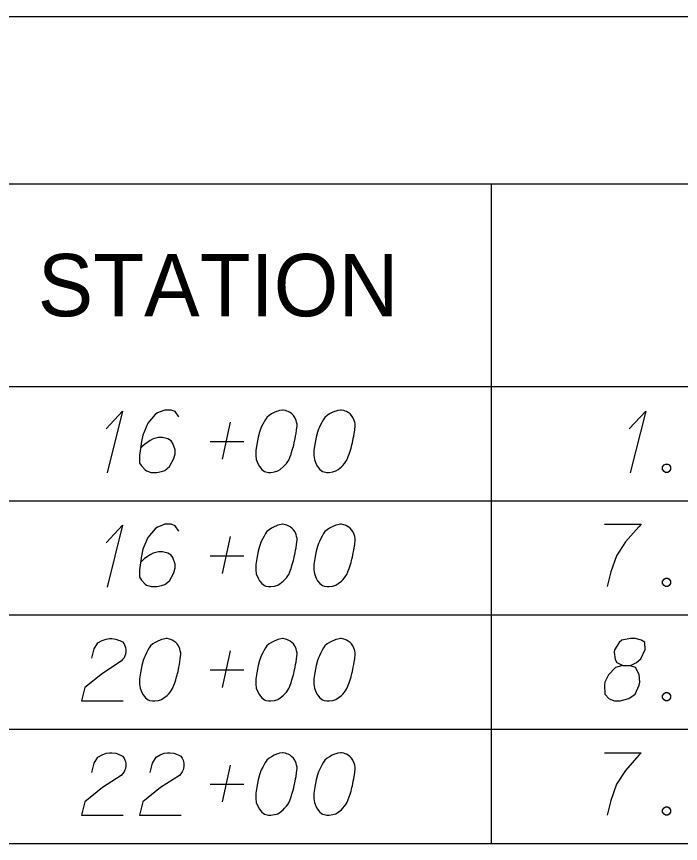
# Model space of a CAD drawing. Extents: x 2074207 to 2076812, y 516372 to 523312.
# Drawn here: x 2076345.6 to 2076396.8, y 520731.3 to 520795 of the extents above; entities that cross this region are included whole.
import ezdxf

# ---------------------------------------------------------------- set-up
doc = ezdxf.new("R2010")
doc.units = 0
for name, color, linetype in [('Prop DirtTable_ Soil Test Results - Outline (Major)', 7, 'Continuous'), ('Prop DirtTable_ Soil Test Results - Outline (Minor)', 7, 'Continuous'), ('Prop DirtTable_ Soil Test Results - Tx (Header - Small)', 7, 'Continuous'), ('Prop DirtTable_ Soil Test Results - Tx (Sample Data)', 7, 'Continuous')]:
    doc.layers.add(name, color=color, linetype=linetype)

msp = doc.modelspace()

# ---------------------------------------------------------------- linework, layer by layer
at = {"layer": 'Prop DirtTable_ Soil Test Results - Outline (Major)'}
for p, q in [((2076260.609, 520795.034), (2076811.903, 520795.034)), ((2076260.609, 520766.549), (2076811.903, 520766.549)), ((2076260.609, 520766.549), (2076811.903, 520766.549)), ((2076260.609, 520731.349), (2076811.903, 520731.349))]:
    msp.add_line(p, q, dxfattribs=at)
at = {"layer": 'Prop DirtTable_ Soil Test Results - Outline (Minor)'}
for p, q in [((2076260.609, 520782.149), (2076811.903, 520782.149)), ((2076382.2, 520782.149), (2076382.2, 520757.749)), ((2076260.609, 520757.749), (2076811.903, 520757.749)), ((2076260.609, 520757.749), (2076811.903, 520757.749)), ((2076382.2, 520757.749), (2076382.2, 520748.949)), ((2076260.609, 520748.949), (2076811.903, 520748.949)), ((2076260.609, 520748.949), (2076811.903, 520748.949)), ((2076382.2, 520748.949), (2076382.2, 520740.149)), ((2076260.609, 520740.149), (2076811.903, 520740.149)), ((2076260.609, 520740.149), (2076811.903, 520740.149)), ((2076382.2, 520740.149), (2076382.2, 520731.349)), ((2076260.609, 520731.349), (2076811.903, 520731.349))]:
    msp.add_line(p, q, dxfattribs=at)
at = {"layer": 'Prop DirtTable_ Soil Test Results - Tx (Sample Data)'}
for points in [[(2076352.527, 520763.294), (2076353.797, 520764.654), (2076352.597, 520759.892)], [(2076358.135, 520764.201), (2076357.853, 520764.617), (2076357.536, 520764.73), (2076357.042, 520764.73), (2076356.689, 520764.579), (2076356.478, 520764.503), (2076356.301, 520764.39), (2076355.737, 520763.71), (2076355.349, 520762.802), (2076355.243, 520762.311), (2076355.102, 520761.215), (2076355.102, 520760.648), (2076355.243, 520760.421), (2076355.525, 520760.119), (2076355.631, 520760.043), (2076355.984, 520759.93), (2076356.442, 520759.93), (2076356.795, 520760.006), (2076357.042, 520760.081), (2076357.395, 520760.384), (2076357.747, 520760.988), (2076357.853, 520761.366), (2076357.853, 520761.669), (2076357.677, 520762.16), (2076357.536, 520762.349), (2076357.289, 520762.5), (2076356.866, 520762.613), (2076356.548, 520762.613), (2076356.16, 520762.5), (2076355.913, 520762.387), (2076355.49, 520762.084), (2076355.278, 520761.895), (2076355.172, 520761.782)], [(2076366.178, 520764.73), (2076366.108, 520764.73), (2076365.896, 520764.692), (2076365.755, 520764.654), (2076365.649, 520764.617), (2076365.473, 520764.541), (2076365.261, 520764.428), (2076365.085, 520764.314), (2076364.908, 520764.163), (2076364.803, 520764.012), (2076364.697, 520763.823), (2076364.591, 520763.634), (2076364.485, 520763.407), (2076364.415, 520763.256), (2076364.344, 520763.029), (2076364.238, 520762.651), (2076364.132, 520762.084), (2076364.062, 520761.631), (2076364.062, 520761.215), (2076364.097, 520760.913), (2076364.238, 520760.573), (2076364.344, 520760.384), (2076364.52, 520760.157), (2076364.732, 520760.006), (2076364.838, 520759.968), (2076365.049, 520759.93), (2076365.226, 520759.93), (2076365.508, 520759.968), (2076365.755, 520760.043), (2076365.931, 520760.157), (2076366.178, 520760.346), (2076366.284, 520760.459), (2076366.425, 520760.61), (2076366.531, 520760.762), (2076366.602, 520760.875), (2076366.672, 520761.064), (2076366.707, 520761.139), (2076366.778, 520761.328), (2076366.849, 520761.555), (2076366.919, 520761.782), (2076366.954, 520761.933), (2076366.99, 520762.047), (2076367.025, 520762.198), (2076367.095, 520762.538), (2076367.131, 520762.727), (2076367.166, 520762.916), (2076367.201, 520763.18), (2076367.237, 520763.521), (2076367.237, 520763.634), (2076367.201, 520763.785), (2076367.166, 520763.936), (2076367.06, 520764.163), (2076366.954, 520764.314), (2076366.849, 520764.428), (2076366.707, 520764.541), (2076366.566, 520764.617), (2076366.46, 520764.654), (2076366.355, 520764.692), (2076366.178, 520764.73)], [(2076370.658, 520764.73), (2076370.588, 520764.73), (2076370.376, 520764.692), (2076370.235, 520764.654), (2076370.129, 520764.617), (2076369.953, 520764.541), (2076369.741, 520764.428), (2076369.565, 520764.314), (2076369.388, 520764.163), (2076369.283, 520764.012), (2076369.177, 520763.823), (2076369.071, 520763.634), (2076368.965, 520763.407), (2076368.895, 520763.256), (2076368.824, 520763.029), (2076368.718, 520762.651), (2076368.612, 520762.084), (2076368.542, 520761.631), (2076368.542, 520761.215), (2076368.577, 520760.913), (2076368.718, 520760.573), (2076368.824, 520760.384), (2076369, 520760.157), (2076369.212, 520760.006), (2076369.318, 520759.968), (2076369.529, 520759.93), (2076369.706, 520759.93), (2076369.988, 520759.968), (2076370.235, 520760.043), (2076370.411, 520760.157), (2076370.658, 520760.346), (2076370.764, 520760.459), (2076370.905, 520760.61), (2076371.011, 520760.762), (2076371.082, 520760.875), (2076371.152, 520761.064), (2076371.187, 520761.139), (2076371.258, 520761.328), (2076371.329, 520761.555), (2076371.399, 520761.782), (2076371.434, 520761.933), (2076371.47, 520762.047), (2076371.505, 520762.198), (2076371.575, 520762.538), (2076371.611, 520762.727), (2076371.646, 520762.916), (2076371.681, 520763.18), (2076371.717, 520763.521), (2076371.717, 520763.634), (2076371.681, 520763.785), (2076371.646, 520763.936), (2076371.54, 520764.163), (2076371.434, 520764.314), (2076371.329, 520764.428), (2076371.187, 520764.541), (2076371.046, 520764.617), (2076370.94, 520764.654), (2076370.835, 520764.692), (2076370.658, 520764.73)], [(2076392.847, 520763.294), (2076394.117, 520764.654), (2076392.917, 520759.892)], [(2076361.487, 520760.95), (2076362.122, 520763.785)], [(2076360.534, 520762.311), (2076363.145, 520762.311)], [(2076395.633, 520760.573), (2076395.81, 520760.573), (2076395.916, 520760.497), (2076396.021, 520760.346), (2076396.021, 520760.157), (2076395.916, 520760.006), (2076395.81, 520759.93), (2076395.633, 520759.93), (2076395.528, 520760.006), (2076395.422, 520760.157), (2076395.422, 520760.346), (2076395.528, 520760.497), (2076395.633, 520760.573)], [(2076352.527, 520754.494), (2076353.797, 520755.854), (2076352.597, 520751.092)], [(2076358.135, 520755.401), (2076357.853, 520755.817), (2076357.536, 520755.93), (2076357.042, 520755.93), (2076356.689, 520755.779), (2076356.478, 520755.703), (2076356.301, 520755.59), (2076355.737, 520754.91), (2076355.349, 520754.002), (2076355.243, 520753.511), (2076355.102, 520752.415), (2076355.102, 520751.848), (2076355.243, 520751.621), (2076355.525, 520751.319), (2076355.631, 520751.243), (2076355.984, 520751.13), (2076356.442, 520751.13), (2076356.795, 520751.206), (2076357.042, 520751.281), (2076357.395, 520751.584), (2076357.747, 520752.188), (2076357.853, 520752.566), (2076357.853, 520752.869), (2076357.677, 520753.36), (2076357.536, 520753.549), (2076357.289, 520753.7), (2076356.866, 520753.813), (2076356.548, 520753.813), (2076356.16, 520753.7), (2076355.913, 520753.587), (2076355.49, 520753.284), (2076355.278, 520753.095), (2076355.172, 520752.982)], [(2076366.178, 520755.93), (2076366.108, 520755.93), (2076365.896, 520755.892), (2076365.755, 520755.854), (2076365.649, 520755.817), (2076365.473, 520755.741), (2076365.261, 520755.628), (2076365.085, 520755.514), (2076364.908, 520755.363), (2076364.803, 520755.212), (2076364.697, 520755.023), (2076364.591, 520754.834), (2076364.485, 520754.607), (2076364.415, 520754.456), (2076364.344, 520754.229), (2076364.238, 520753.851), (2076364.132, 520753.284), (2076364.062, 520752.831), (2076364.062, 520752.415), (2076364.097, 520752.113), (2076364.238, 520751.773), (2076364.344, 520751.584), (2076364.52, 520751.357), (2076364.732, 520751.206), (2076364.838, 520751.168), (2076365.049, 520751.13), (2076365.226, 520751.13), (2076365.508, 520751.168), (2076365.755, 520751.243), (2076365.931, 520751.357), (2076366.178, 520751.546), (2076366.284, 520751.659), (2076366.425, 520751.81), (2076366.531, 520751.962), (2076366.602, 520752.075), (2076366.672, 520752.264), (2076366.707, 520752.339), (2076366.778, 520752.528), (2076366.849, 520752.755), (2076366.919, 520752.982), (2076366.954, 520753.133), (2076366.99, 520753.247), (2076367.025, 520753.398), (2076367.095, 520753.738), (2076367.131, 520753.927), (2076367.166, 520754.116), (2076367.201, 520754.38), (2076367.237, 520754.721), (2076367.237, 520754.834), (2076367.201, 520754.985), (2076367.166, 520755.136), (2076367.06, 520755.363), (2076366.954, 520755.514), (2076366.849, 520755.628), (2076366.707, 520755.741), (2076366.566, 520755.817), (2076366.46, 520755.854), (2076366.355, 520755.892), (2076366.178, 520755.93)], [(2076370.658, 520755.93), (2076370.588, 520755.93), (2076370.376, 520755.892), (2076370.235, 520755.854), (2076370.129, 520755.817), (2076369.953, 520755.741), (2076369.741, 520755.628), (2076369.565, 520755.514), (2076369.388, 520755.363), (2076369.283, 520755.212), (2076369.177, 520755.023), (2076369.071, 520754.834), (2076368.965, 520754.607), (2076368.895, 520754.456), (2076368.824, 520754.229), (2076368.718, 520753.851), (2076368.612, 520753.284), (2076368.542, 520752.831), (2076368.542, 520752.415), (2076368.577, 520752.113), (2076368.718, 520751.773), (2076368.824, 520751.584), (2076369, 520751.357), (2076369.212, 520751.206), (2076369.318, 520751.168), (2076369.529, 520751.13), (2076369.706, 520751.13), (2076369.988, 520751.168), (2076370.235, 520751.243), (2076370.411, 520751.357), (2076370.658, 520751.546), (2076370.764, 520751.659), (2076370.905, 520751.81), (2076371.011, 520751.962), (2076371.082, 520752.075), (2076371.152, 520752.264), (2076371.187, 520752.339), (2076371.258, 520752.528), (2076371.329, 520752.755), (2076371.399, 520752.982), (2076371.434, 520753.133), (2076371.47, 520753.247), (2076371.505, 520753.398), (2076371.575, 520753.738), (2076371.611, 520753.927), (2076371.646, 520754.116), (2076371.681, 520754.38), (2076371.717, 520754.721), (2076371.717, 520754.834), (2076371.681, 520754.985), (2076371.646, 520755.136), (2076371.54, 520755.363), (2076371.434, 520755.514), (2076371.329, 520755.628), (2076371.187, 520755.741), (2076371.046, 520755.817), (2076370.94, 520755.854), (2076370.835, 520755.892), (2076370.658, 520755.93)], [(2076390.942, 520755.93), (2076393.764, 520755.93), (2076393.587, 520755.741), (2076392.564, 520754.569), (2076391.859, 520753.511), (2076391.436, 520752.264), (2076391.153, 520751.13)], [(2076361.487, 520752.15), (2076362.122, 520754.985)], [(2076360.534, 520753.511), (2076363.145, 520753.511)], [(2076395.633, 520751.773), (2076395.81, 520751.773), (2076395.916, 520751.697), (2076396.021, 520751.546), (2076396.021, 520751.357), (2076395.916, 520751.206), (2076395.81, 520751.13), (2076395.633, 520751.13), (2076395.528, 520751.206), (2076395.422, 520751.357), (2076395.422, 520751.546), (2076395.528, 520751.697), (2076395.633, 520751.773)], [(2076351.433, 520745.618), (2076351.609, 520746.336), (2076351.892, 520746.79), (2076352.209, 520746.979), (2076352.527, 520747.092), (2076352.774, 520747.13), (2076352.95, 520747.13), (2076353.267, 520747.092), (2076353.479, 520747.017), (2076353.585, 520746.979), (2076353.797, 520746.865), (2076353.902, 520746.714), (2076353.973, 520746.563), (2076354.008, 520746.45), (2076354.043, 520746.299), (2076354.043, 520746.11), (2076354.008, 520745.921), (2076353.973, 520745.807), (2076353.902, 520745.656), (2076353.797, 520745.505), (2076353.691, 520745.391), (2076352.244, 520744.447), (2076350.869, 520743.35), (2076350.622, 520742.33), (2076353.832, 520742.33)], [(2076357.218, 520747.13), (2076357.148, 520747.13), (2076356.936, 520747.092), (2076356.795, 520747.054), (2076356.689, 520747.017), (2076356.513, 520746.941), (2076356.301, 520746.828), (2076356.125, 520746.714), (2076355.948, 520746.563), (2076355.843, 520746.412), (2076355.737, 520746.223), (2076355.631, 520746.034), (2076355.525, 520745.807), (2076355.455, 520745.656), (2076355.384, 520745.429), (2076355.278, 520745.051), (2076355.172, 520744.484), (2076355.102, 520744.031), (2076355.102, 520743.615), (2076355.137, 520743.313), (2076355.278, 520742.973), (2076355.384, 520742.784), (2076355.56, 520742.557), (2076355.772, 520742.406), (2076355.878, 520742.368), (2076356.089, 520742.33), (2076356.266, 520742.33), (2076356.548, 520742.368), (2076356.795, 520742.443), (2076356.971, 520742.557), (2076357.218, 520742.746), (2076357.324, 520742.859), (2076357.465, 520743.01), (2076357.571, 520743.162), (2076357.642, 520743.275), (2076357.712, 520743.464), (2076357.747, 520743.539), (2076357.818, 520743.728), (2076357.889, 520743.955), (2076357.959, 520744.182), (2076357.994, 520744.333), (2076358.03, 520744.447), (2076358.065, 520744.598), (2076358.135, 520744.938), (2076358.171, 520745.127), (2076358.206, 520745.316), (2076358.241, 520745.58), (2076358.277, 520745.921), (2076358.277, 520746.034), (2076358.241, 520746.185), (2076358.206, 520746.336), (2076358.1, 520746.563), (2076357.994, 520746.714), (2076357.889, 520746.828), (2076357.747, 520746.941), (2076357.606, 520747.017), (2076357.5, 520747.054), (2076357.395, 520747.092), (2076357.218, 520747.13)], [(2076366.178, 520747.13), (2076366.108, 520747.13), (2076365.896, 520747.092), (2076365.755, 520747.054), (2076365.649, 520747.017), (2076365.473, 520746.941), (2076365.261, 520746.828), (2076365.085, 520746.714), (2076364.908, 520746.563), (2076364.803, 520746.412), (2076364.697, 520746.223), (2076364.591, 520746.034), (2076364.485, 520745.807), (2076364.415, 520745.656), (2076364.344, 520745.429), (2076364.238, 520745.051), (2076364.132, 520744.484), (2076364.062, 520744.031), (2076364.062, 520743.615), (2076364.097, 520743.313), (2076364.238, 520742.973), (2076364.344, 520742.784), (2076364.52, 520742.557), (2076364.732, 520742.406), (2076364.838, 520742.368), (2076365.049, 520742.33), (2076365.226, 520742.33), (2076365.508, 520742.368), (2076365.755, 520742.443), (2076365.931, 520742.557), (2076366.178, 520742.746), (2076366.284, 520742.859), (2076366.425, 520743.01), (2076366.531, 520743.162), (2076366.602, 520743.275), (2076366.672, 520743.464), (2076366.707, 520743.539), (2076366.778, 520743.728), (2076366.849, 520743.955), (2076366.919, 520744.182), (2076366.954, 520744.333), (2076366.99, 520744.447), (2076367.025, 520744.598), (2076367.095, 520744.938), (2076367.131, 520745.127), (2076367.166, 520745.316), (2076367.201, 520745.58), (2076367.237, 520745.921), (2076367.237, 520746.034), (2076367.201, 520746.185), (2076367.166, 520746.336), (2076367.06, 520746.563), (2076366.954, 520746.714), (2076366.849, 520746.828), (2076366.707, 520746.941), (2076366.566, 520747.017), (2076366.46, 520747.054), (2076366.355, 520747.092), (2076366.178, 520747.13)], [(2076370.658, 520747.13), (2076370.588, 520747.13), (2076370.376, 520747.092), (2076370.235, 520747.054), (2076370.129, 520747.017), (2076369.953, 520746.941), (2076369.741, 520746.828), (2076369.565, 520746.714), (2076369.388, 520746.563), (2076369.283, 520746.412), (2076369.177, 520746.223), (2076369.071, 520746.034), (2076368.965, 520745.807), (2076368.895, 520745.656), (2076368.824, 520745.429), (2076368.718, 520745.051), (2076368.612, 520744.484), (2076368.542, 520744.031), (2076368.542, 520743.615), (2076368.577, 520743.313), (2076368.718, 520742.973), (2076368.824, 520742.784), (2076369, 520742.557), (2076369.212, 520742.406), (2076369.318, 520742.368), (2076369.529, 520742.33), (2076369.706, 520742.33), (2076369.988, 520742.368), (2076370.235, 520742.443), (2076370.411, 520742.557), (2076370.658, 520742.746), (2076370.764, 520742.859), (2076370.905, 520743.01), (2076371.011, 520743.162), (2076371.082, 520743.275), (2076371.152, 520743.464), (2076371.187, 520743.539), (2076371.258, 520743.728), (2076371.329, 520743.955), (2076371.399, 520744.182), (2076371.434, 520744.333), (2076371.47, 520744.447), (2076371.505, 520744.598), (2076371.575, 520744.938), (2076371.611, 520745.127), (2076371.646, 520745.316), (2076371.681, 520745.58), (2076371.717, 520745.921), (2076371.717, 520746.034), (2076371.681, 520746.185), (2076371.646, 520746.336), (2076371.54, 520746.563), (2076371.434, 520746.714), (2076371.329, 520746.828), (2076371.187, 520746.941), (2076371.046, 520747.017), (2076370.94, 520747.054), (2076370.835, 520747.092), (2076370.658, 520747.13)], [(2076392.353, 520745.051), (2076392.847, 520745.051), (2076392.988, 520745.089), (2076393.411, 520745.278), (2076393.729, 520745.58), (2076394.081, 520746.299), (2076394.046, 520746.828), (2076393.799, 520747.017), (2076393.305, 520747.13), (2076392.952, 520747.13), (2076392.282, 520747.017), (2076392.071, 520746.828), (2076391.718, 520746.261), (2076391.683, 520746.072), (2076391.753, 520745.505), (2076391.894, 520745.278), (2076392.353, 520745.051), (2076391.788, 520744.9), (2076391.259, 520744.333), (2076390.977, 520743.766), (2076390.942, 520743.577), (2076390.977, 520742.859), (2076391.295, 520742.481), (2076391.718, 520742.33), (2076392.141, 520742.33), (2076392.811, 520742.519), (2076393.305, 520742.859), (2076393.623, 520743.539), (2076393.658, 520743.766), (2076393.623, 520744.371), (2076393.34, 520744.9), (2076392.847, 520745.051)], [(2076361.487, 520743.35), (2076362.122, 520746.185)], [(2076360.534, 520744.711), (2076363.145, 520744.711)], [(2076395.633, 520742.973), (2076395.81, 520742.973), (2076395.916, 520742.897), (2076396.021, 520742.746), (2076396.021, 520742.557), (2076395.916, 520742.406), (2076395.81, 520742.33), (2076395.633, 520742.33), (2076395.528, 520742.406), (2076395.422, 520742.557), (2076395.422, 520742.746), (2076395.528, 520742.897), (2076395.633, 520742.973)], [(2076351.433, 520736.818), (2076351.609, 520737.536), (2076351.892, 520737.99), (2076352.209, 520738.179), (2076352.527, 520738.292), (2076352.774, 520738.33), (2076352.95, 520738.33), (2076353.267, 520738.292), (2076353.479, 520738.217), (2076353.585, 520738.179), (2076353.797, 520738.065), (2076353.902, 520737.914), (2076353.973, 520737.763), (2076354.008, 520737.65), (2076354.043, 520737.499), (2076354.043, 520737.31), (2076354.008, 520737.121), (2076353.973, 520737.007), (2076353.902, 520736.856), (2076353.797, 520736.705), (2076353.691, 520736.591), (2076352.244, 520735.647), (2076350.869, 520734.55), (2076350.622, 520733.53), (2076353.832, 520733.53)], [(2076355.913, 520736.818), (2076356.089, 520737.536), (2076356.372, 520737.99), (2076356.689, 520738.179), (2076357.007, 520738.292), (2076357.254, 520738.33), (2076357.43, 520738.33), (2076357.747, 520738.292), (2076357.959, 520738.217), (2076358.065, 520738.179), (2076358.277, 520738.065), (2076358.382, 520737.914), (2076358.453, 520737.763), (2076358.488, 520737.65), (2076358.523, 520737.499), (2076358.523, 520737.31), (2076358.488, 520737.121), (2076358.453, 520737.007), (2076358.382, 520736.856), (2076358.277, 520736.705), (2076358.171, 520736.591), (2076356.724, 520735.647), (2076355.349, 520734.55), (2076355.102, 520733.53), (2076358.312, 520733.53)], [(2076366.178, 520738.33), (2076366.108, 520738.33), (2076365.896, 520738.292), (2076365.755, 520738.254), (2076365.649, 520738.217), (2076365.473, 520738.141), (2076365.261, 520738.028), (2076365.085, 520737.914), (2076364.908, 520737.763), (2076364.803, 520737.612), (2076364.697, 520737.423), (2076364.591, 520737.234), (2076364.485, 520737.007), (2076364.415, 520736.856), (2076364.344, 520736.629), (2076364.238, 520736.251), (2076364.132, 520735.684), (2076364.062, 520735.231), (2076364.062, 520734.815), (2076364.097, 520734.513), (2076364.238, 520734.173), (2076364.344, 520733.984), (2076364.52, 520733.757), (2076364.732, 520733.606), (2076364.838, 520733.568), (2076365.049, 520733.53), (2076365.226, 520733.53), (2076365.508, 520733.568), (2076365.755, 520733.643), (2076365.931, 520733.757), (2076366.178, 520733.946), (2076366.284, 520734.059), (2076366.425, 520734.21), (2076366.531, 520734.362), (2076366.602, 520734.475), (2076366.672, 520734.664), (2076366.707, 520734.739), (2076366.778, 520734.928), (2076366.849, 520735.155), (2076366.919, 520735.382), (2076366.954, 520735.533), (2076366.99, 520735.647), (2076367.025, 520735.798), (2076367.095, 520736.138), (2076367.131, 520736.327), (2076367.166, 520736.516), (2076367.201, 520736.78), (2076367.237, 520737.121), (2076367.237, 520737.234), (2076367.201, 520737.385), (2076367.166, 520737.536), (2076367.06, 520737.763), (2076366.954, 520737.914), (2076366.849, 520738.028), (2076366.707, 520738.141), (2076366.566, 520738.217), (2076366.46, 520738.254), (2076366.355, 520738.292), (2076366.178, 520738.33)], [(2076370.658, 520738.33), (2076370.588, 520738.33), (2076370.376, 520738.292), (2076370.235, 520738.254), (2076370.129, 520738.217), (2076369.953, 520738.141), (2076369.741, 520738.028), (2076369.565, 520737.914), (2076369.388, 520737.763), (2076369.283, 520737.612), (2076369.177, 520737.423), (2076369.071, 520737.234), (2076368.965, 520737.007), (2076368.895, 520736.856), (2076368.824, 520736.629), (2076368.718, 520736.251), (2076368.612, 520735.684), (2076368.542, 520735.231), (2076368.542, 520734.815), (2076368.577, 520734.513), (2076368.718, 520734.173), (2076368.824, 520733.984), (2076369, 520733.757), (2076369.212, 520733.606), (2076369.318, 520733.568), (2076369.529, 520733.53), (2076369.706, 520733.53), (2076369.988, 520733.568), (2076370.235, 520733.643), (2076370.411, 520733.757), (2076370.658, 520733.946), (2076370.764, 520734.059), (2076370.905, 520734.21), (2076371.011, 520734.362), (2076371.082, 520734.475), (2076371.152, 520734.664), (2076371.187, 520734.739), (2076371.258, 520734.928), (2076371.329, 520735.155), (2076371.399, 520735.382), (2076371.434, 520735.533), (2076371.47, 520735.647), (2076371.505, 520735.798), (2076371.575, 520736.138), (2076371.611, 520736.327), (2076371.646, 520736.516), (2076371.681, 520736.78), (2076371.717, 520737.121), (2076371.717, 520737.234), (2076371.681, 520737.385), (2076371.646, 520737.536), (2076371.54, 520737.763), (2076371.434, 520737.914), (2076371.329, 520738.028), (2076371.187, 520738.141), (2076371.046, 520738.217), (2076370.94, 520738.254), (2076370.835, 520738.292), (2076370.658, 520738.33)], [(2076390.942, 520738.33), (2076393.764, 520738.33), (2076393.587, 520738.141), (2076392.564, 520736.969), (2076391.859, 520735.911), (2076391.436, 520734.664), (2076391.153, 520733.53)], [(2076361.487, 520734.55), (2076362.122, 520737.385)], [(2076360.534, 520735.911), (2076363.145, 520735.911)], [(2076395.633, 520734.173), (2076395.81, 520734.173), (2076395.916, 520734.097), (2076396.021, 520733.946), (2076396.021, 520733.757), (2076395.916, 520733.606), (2076395.81, 520733.53), (2076395.633, 520733.53), (2076395.528, 520733.606), (2076395.422, 520733.757), (2076395.422, 520733.946), (2076395.528, 520734.097), (2076395.633, 520734.173)]]:
    msp.add_lwpolyline(points, dxfattribs=at)

# ---------------------------------------------------------------- texts
at = {"layer": 'Prop DirtTable_ Soil Test Results - Tx (Header - Small)'}
msp.add_text('STATION', height=4.8, dxfattribs=at).set_placement((2076347.248, 520771.949))

doc.saveas('drawing.dxf')
